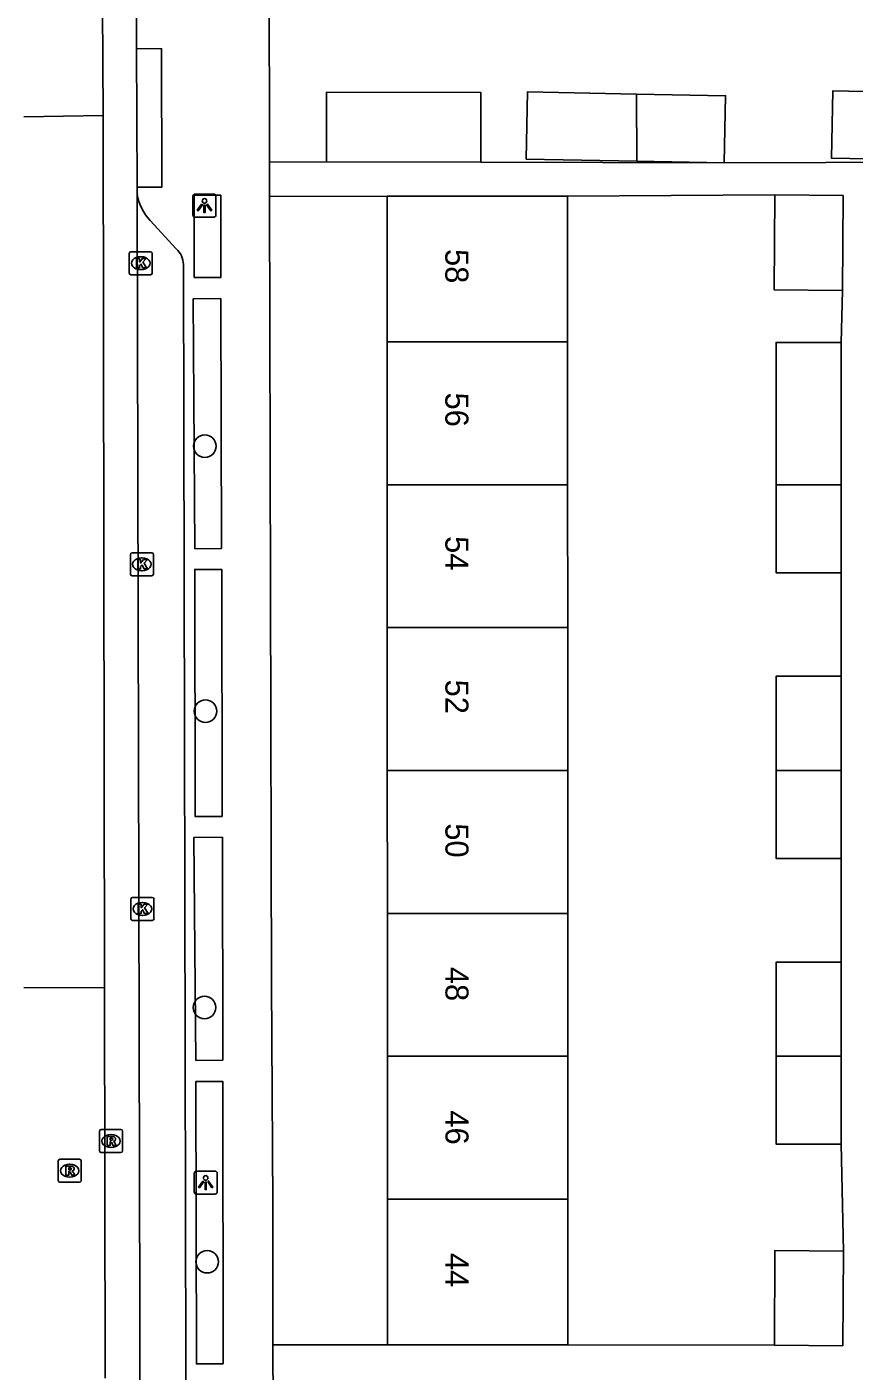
# Model space of a CAD drawing. Extents: x 160732 to 162105, y 387428 to 388479.
# Drawn here: x 161302.4 to 161338.3, y 387992.7 to 388051.1 of the extents above; entities that cross this region are included whole.
import ezdxf

# ---------------------------------------------------------------- set-up
doc = ezdxf.new("R2010")
doc.units = 0
for name, color, linetype in [('IMGEO_Boom', 7, 'Continuous'), ('IMGEO_Kolk', 7, 'Continuous'), ('IMGEO_Lichtpunt', 7, 'Continuous'), ('IMGEO_Pand', 7, 'Continuous'), ('IMGEO_Pand_nummerreeks', 7, 'Continuous'), ('IMGEO_Rijbaan_lokaal_gesloten', 7, 'Continuous'), ('IMGEO_Rioolput', 7, 'Continuous'), ('IMGEO_Voetpad_open', 7, 'Continuous')]:
    doc.layers.add(name, color=color, linetype=linetype)

msp = doc.modelspace()

# ---------------------------------------------------------------- linework, layer by layer
at = {"layer": 'IMGEO_Boom'}
for centre in [(161310.132, 388032.865), (161310.155, 388021.378), (161310.116, 388008.522), (161310.23, 387997.494)]:
    msp.add_circle(centre, 0.489, dxfattribs=at)
at = {"layer": 'IMGEO_Kolk'}
for p, q in [((161306.925, 388041.305), (161307.777, 388041.305)), ((161306.85, 388040.379), (161306.85, 388041.231)), ((161307.338, 388041.085), (161307.363, 388041.085)), ((161307.851, 388041.231), (161307.851, 388040.379)), ((161307.777, 388040.305), (161306.925, 388040.305)), ((161307.361, 388040.525), (161307.336, 388040.525)), ((161306.9, 388027.32), (161306.9, 388028.172)), ((161306.975, 388028.246), (161307.827, 388028.246)), ((161307.388, 388028.026), (161307.413, 388028.026)), ((161307.901, 388028.172), (161307.901, 388027.32)), ((161307.411, 388027.466), (161307.386, 388027.466)), ((161307.827, 388027.246), (161306.975, 388027.246)), ((161306.924, 388012.371), (161306.924, 388013.223)), ((161306.999, 388013.297), (161307.851, 388013.297)), ((161307.412, 388013.077), (161307.437, 388013.077)), ((161307.925, 388013.223), (161307.925, 388012.371)), ((161307.851, 388012.297), (161306.999, 388012.297)), ((161307.435, 388012.517), (161307.41, 388012.517))]:
    msp.add_line(p, q, dxfattribs=at)
for points in [[(161306.925, 388041.305), (161307.777, 388041.305)], [(161306.85, 388040.379), (161306.85, 388041.231)], [(161307.171, 388041.005), (161307.294, 388041.005), (161307.294, 388040.854), (161307.424, 388041.005), (161307.588, 388041.005), (161307.442, 388040.854), (161307.595, 388040.605), (161307.443, 388040.605), (161307.358, 388040.769), (161307.294, 388040.702), (161307.294, 388040.605), (161307.171, 388040.605), (161307.171, 388041.005)], [(161307.851, 388041.231), (161307.851, 388040.379)], [(161307.777, 388040.305), (161306.925, 388040.305)], [(161306.9, 388027.32), (161306.9, 388028.172)], [(161306.975, 388028.246), (161307.827, 388028.246)], [(161307.221, 388027.946), (161307.344, 388027.946), (161307.344, 388027.795), (161307.474, 388027.946), (161307.638, 388027.946), (161307.492, 388027.795), (161307.645, 388027.546), (161307.493, 388027.546), (161307.408, 388027.71), (161307.344, 388027.643), (161307.344, 388027.546), (161307.221, 388027.546), (161307.221, 388027.946)], [(161307.901, 388028.172), (161307.901, 388027.32)], [(161307.827, 388027.246), (161306.975, 388027.246)], [(161306.924, 388012.371), (161306.924, 388013.223)], [(161306.999, 388013.297), (161307.851, 388013.297)], [(161307.245, 388012.997), (161307.368, 388012.997), (161307.368, 388012.846), (161307.498, 388012.997), (161307.662, 388012.997), (161307.516, 388012.846), (161307.669, 388012.597), (161307.517, 388012.597), (161307.432, 388012.761), (161307.368, 388012.694), (161307.368, 388012.597), (161307.245, 388012.597), (161307.245, 388012.997)], [(161307.925, 388013.223), (161307.925, 388012.371)], [(161307.851, 388012.297), (161306.999, 388012.297)]]:
    msp.add_lwpolyline(points, dxfattribs=at)
for centre, start, end in [((161306.927, 388041.229), 91.55205, 178.44795), ((161306.927, 388041.229), 91.55205, 178.44795), ((161307.775, 388041.229), 1.55205, 88.44795), ((161307.775, 388041.229), 1.55205, 88.44795), ((161306.927, 388040.381), 181.55205, 268.44795), ((161306.927, 388040.381), 181.55205, 268.44795), ((161307.775, 388040.381), 271.55205, 358.44795), ((161307.775, 388040.381), 271.55205, 358.44795), ((161306.977, 388028.17), 91.55205, 178.44795), ((161306.977, 388028.17), 91.55205, 178.44795), ((161307.825, 388028.17), 1.55205, 88.44795), ((161307.825, 388028.17), 1.55205, 88.44795), ((161306.977, 388027.322), 181.55205, 268.44795), ((161306.977, 388027.322), 181.55205, 268.44795), ((161307.825, 388027.322), 271.55205, 358.44795), ((161307.825, 388027.322), 271.55205, 358.44795), ((161307.001, 388013.221), 91.55205, 178.44795), ((161307.001, 388013.221), 91.55205, 178.44795), ((161307.849, 388013.221), 1.55205, 88.44795), ((161307.849, 388013.221), 1.55205, 88.44795), ((161307.001, 388012.373), 181.55205, 268.44795), ((161307.001, 388012.373), 181.55205, 268.44795), ((161307.849, 388012.373), 271.55205, 358.44795), ((161307.849, 388012.373), 271.55205, 358.44795)]:
    msp.add_arc(centre, 0.0765, start, end, dxfattribs=at)
for centre, major_axis, ratio, start_param, end_param in [((161307.337, 388040.805), (-0.387, 0.002), 0.722429, 4.712389, 7.853982), ((161307.362, 388040.805), (-0.39, 0.002), 0.717154, 1.570796, 4.712389), ((161307.387, 388027.746), (-0.387, 0.002), 0.722429, 4.712389, 7.853982), ((161307.412, 388027.746), (-0.39, 0.002), 0.717154, 1.570796, 4.712389), ((161307.411, 388012.797), (-0.387, 0.002), 0.722429, 4.712389, 7.853982), ((161307.436, 388012.797), (-0.39, 0.002), 0.717154, 1.570796, 4.712389)]:
    msp.add_ellipse(centre, major_axis=major_axis, ratio=ratio, start_param=start_param, end_param=end_param, dxfattribs=at)
at = {"layer": 'IMGEO_Lichtpunt'}
for p, q in [((161309.617, 388043.708), (161309.617, 388042.901)), ((161309.617, 388043.708), (161309.617, 388042.901)), ((161310.519, 388043.803), (161309.711, 388043.803)), ((161310.519, 388043.803), (161309.711, 388043.803)), ((161310.613, 388042.901), (161310.613, 388043.708)), ((161310.613, 388042.901), (161310.613, 388043.708)), ((161309.711, 388042.807), (161310.519, 388042.807)), ((161309.711, 388042.807), (161310.519, 388042.807)), ((161309.669, 388001.331), (161309.669, 388000.524)), ((161309.669, 388001.331), (161309.669, 388000.524)), ((161310.571, 388001.426), (161309.763, 388001.426)), ((161310.571, 388001.426), (161309.763, 388001.426)), ((161310.665, 388000.524), (161310.665, 388001.331)), ((161310.665, 388000.524), (161310.665, 388001.331)), ((161309.763, 388000.43), (161310.571, 388000.43)), ((161309.763, 388000.43), (161310.571, 388000.43))]:
    msp.add_line(p, q, dxfattribs=at)
for points in [[(161309.991, 388043.372), (161310.03, 388043.344), (161309.842, 388043.082), (161309.804, 388043.109), (161309.991, 388043.372)], [(161310.093, 388043.324), (161310.14, 388043.324), (161310.14, 388043.002), (161310.093, 388043.002), (161310.093, 388043.324)], [(161310.203, 388043.344), (161310.241, 388043.371), (161310.428, 388043.109), (161310.389, 388043.081), (161310.203, 388043.344)], [(161310.043, 388000.995), (161310.082, 388000.967), (161309.894, 388000.705), (161309.856, 388000.732), (161310.043, 388000.995)], [(161310.145, 388000.947), (161310.192, 388000.947), (161310.192, 388000.625), (161310.145, 388000.625), (161310.145, 388000.947)], [(161310.255, 388000.967), (161310.293, 388000.994), (161310.48, 388000.732), (161310.441, 388000.704), (161310.255, 388000.967)]]:
    msp.add_lwpolyline(points, dxfattribs=at)
for centre in [(161310.116, 388043.506), (161310.168, 388001.129)]:
    msp.add_circle(centre, 0.0994, dxfattribs=at)
for centre, start, end in [((161309.711, 388043.708), 90, 180), ((161309.711, 388043.708), 90, 180), ((161310.519, 388043.708), 0, 90), ((161310.519, 388043.708), 0, 90), ((161309.711, 388042.901), 180, 270), ((161309.711, 388042.901), 180, 270), ((161310.519, 388042.901), 270, 0), ((161310.519, 388042.901), 270, 360), ((161309.763, 388001.331), 90, 180), ((161309.763, 388001.331), 90, 180), ((161310.571, 388001.331), 0, 90), ((161310.571, 388001.331), 0, 90), ((161309.763, 388000.524), 180, 270), ((161309.763, 388000.524), 180, 270), ((161310.571, 388000.524), 270, 0), ((161310.571, 388000.524), 270, 360)]:
    msp.add_arc(centre, 0.0946, start, end, dxfattribs=at)
at = {"layer": 'IMGEO_Pand'}
for points in [[(161322.097, 388045.186), (161322.102, 388048.215), (161315.408, 388048.224), (161315.403, 388045.195)], [(161328.855, 388048.141), (161324.126, 388048.235), (161324.069, 388045.323), (161328.865, 388045.228)], [(161332.658, 388045.153), (161332.715, 388048.065), (161328.855, 388048.141)], [(161328.865, 388045.228), (161328.855, 388048.141)], [(161342.093, 388048.184), (161337.364, 388048.278), (161337.307, 388045.366), (161342.103, 388045.271)], [(161322.097, 388045.186), (161315.403, 388045.195)], [(161328.865, 388045.228), (161332.658, 388045.153)], [(161325.865, 388043.711), (161323.04, 388043.71), (161318.04, 388043.709)], [(161318.041, 388037.392), (161318.04, 388043.709)], [(161325.865, 388043.711), (161325.866, 388037.393)], [(161337.793, 388039.628), (161334.824, 388039.657), (161334.848, 388043.766)], [(161334.848, 388043.766), (161337.818, 388043.737), (161337.793, 388039.628)], [(161318.041, 388037.392), (161325.866, 388037.393)], [(161318.043, 388031.194), (161318.041, 388037.392)], [(161325.866, 388037.393), (161325.868, 388031.196)], [(161334.908, 388031.198), (161334.908, 388035.282), (161334.908, 388037.369), (161337.734, 388037.37)], [(161337.734, 388031.199), (161337.734, 388035.282), (161337.734, 388037.37)], [(161325.868, 388031.196), (161318.043, 388031.194)], [(161318.044, 388024.997), (161318.043, 388031.194)], [(161325.868, 388031.196), (161325.869, 388024.998)], [(161334.908, 388031.198), (161337.734, 388031.199)], [(161337.734, 388027.381), (161334.908, 388027.381), (161334.908, 388031.198)], [(161337.734, 388031.199), (161337.734, 388027.381)], [(161318.044, 388024.997), (161325.869, 388024.998)], [(161318.045, 388018.799), (161318.044, 388024.997)], [(161325.869, 388024.998), (161325.87, 388018.801)], [(161334.91, 388018.803), (161334.91, 388022.887), (161337.736, 388022.887)], [(161337.736, 388022.887), (161337.736, 388018.804)], [(161325.87, 388018.801), (161318.045, 388018.799)], [(161318.047, 388012.602), (161318.045, 388018.799)], [(161325.87, 388018.801), (161325.871, 388012.603)], [(161337.736, 388018.804), (161334.91, 388018.803)], [(161337.736, 388014.986), (161334.91, 388014.986), (161334.91, 388018.803)], [(161337.736, 388018.804), (161337.736, 388014.986)], [(161325.871, 388012.603), (161318.047, 388012.602)], [(161318.048, 388006.404), (161318.047, 388012.602)], [(161325.871, 388012.603), (161325.873, 388006.406)], [(161334.913, 388006.408), (161334.913, 388010.492), (161337.739, 388010.492)], [(161337.739, 388010.492), (161337.739, 388006.409)], [(161318.048, 388006.404), (161325.873, 388006.406)], [(161318.049, 388000.207), (161318.048, 388006.404)], [(161325.873, 388006.406), (161325.874, 388000.208)], [(161337.739, 388006.409), (161334.913, 388006.408)], [(161337.739, 388002.591), (161334.913, 388002.591), (161334.913, 388006.408)], [(161337.739, 388006.409), (161337.739, 388002.591)], [(161325.874, 388000.208), (161318.049, 388000.207)], [(161318.05, 387993.891), (161318.049, 388000), (161318.049, 388000.207)], [(161325.874, 388000.208), (161325.874, 388000), (161325.875, 387993.893)], [(161334.834, 387993.875), (161334.858, 387997.985), (161337.828, 387997.956)], [(161337.828, 387997.956), (161337.803, 387993.846), (161334.834, 387993.875)], [(161318.05, 387993.891), (161323.05, 387993.892), (161325.875, 387993.893)]]:
    msp.add_lwpolyline(points, dxfattribs=at)
at = {"layer": 'IMGEO_Rijbaan_lokaal_gesloten'}
for points in [[(161305.715, 388047.213), (161305.575, 388070.665), (161307.113, 388070.665)], [(161307.113, 388070.665), (161307.135, 388060.363), (161307.164, 388050.114)], [(161307.194, 388044.097), (161307.164, 388050.114)], [(161302.28, 388047.16), (161305.715, 388047.213)], [(161305.715, 388047.213), (161305.785, 388009.375)], [(161307.194, 388044.097), (161307.202, 388043.801)], [(161307.202, 388043.801), (161307.5, 387916.435)], [(161305.785, 388009.375), (161302.28, 388009.387)], [(161305.805, 387992.439), (161305.785, 388009.375)]]:
    msp.add_lwpolyline(points, dxfattribs=at)
at = {"layer": 'IMGEO_Rioolput'}
for p, q in [((161305.561, 388002.304), (161305.561, 388003.156)), ((161305.636, 388003.23), (161306.488, 388003.23)), ((161306.049, 388003.01), (161306.074, 388003.01)), ((161306.562, 388003.156), (161306.562, 388002.304)), ((161306.072, 388002.45), (161306.047, 388002.45)), ((161303.768, 388001.016), (161303.768, 388001.868)), ((161303.843, 388001.942), (161304.695, 388001.942)), ((161304.256, 388001.722), (161304.281, 388001.722)), ((161304.769, 388001.868), (161304.769, 388001.016)), ((161306.488, 388002.23), (161305.636, 388002.23)), ((161304.279, 388001.162), (161304.254, 388001.162)), ((161304.695, 388000.942), (161303.843, 388000.942))]:
    msp.add_line(p, q, dxfattribs=at)
for points in [[(161305.561, 388002.304), (161305.561, 388003.156)], [(161305.636, 388003.23), (161306.488, 388003.23)], [(161306.15, 388002.928), (161305.898, 388002.93), (161305.898, 388002.53)], [(161306.076, 388002.849), (161306.022, 388002.849), (161306.022, 388002.768)], [(161306.562, 388003.156), (161306.562, 388002.304)], [(161305.898, 388002.53), (161306.022, 388002.53), (161306.022, 388002.692), (161306.033, 388002.692)], [(161306.022, 388002.768), (161306.074, 388002.768)], [(161306.08, 388002.663), (161306.151, 388002.53), (161306.291, 388002.53), (161306.226, 388002.656)], [(161303.768, 388001.016), (161303.768, 388001.868)], [(161303.843, 388001.942), (161304.695, 388001.942)], [(161304.769, 388001.868), (161304.769, 388001.016)], [(161306.488, 388002.23), (161305.636, 388002.23)], [(161304.357, 388001.64), (161304.105, 388001.642), (161304.105, 388001.242)], [(161304.105, 388001.242), (161304.229, 388001.242), (161304.229, 388001.404), (161304.24, 388001.404)], [(161304.283, 388001.561), (161304.229, 388001.561), (161304.229, 388001.48)], [(161304.229, 388001.48), (161304.281, 388001.48)], [(161304.287, 388001.375), (161304.358, 388001.242), (161304.498, 388001.242), (161304.433, 388001.368)], [(161304.695, 388000.942), (161303.843, 388000.942)]]:
    msp.add_lwpolyline(points, dxfattribs=at)
for centre, radius, start, end in [((161305.638, 388003.154), 0.0765, 91.55205, 178.44795), ((161305.638, 388003.154), 0.0765, 91.55205, 178.44795), ((161306.082, 388002.753), 0.0964, 77.00612, 93.18647), ((161306.096, 388002.81), 0.0378, 276.66336, 79.67722), ((161306.149, 388002.818), 0.109, 350.36119, 89.41601), ((161306.486, 388003.154), 0.0765, 1.55205, 88.44795), ((161306.486, 388003.154), 0.0765, 1.55205, 88.44795), ((161305.638, 388002.306), 0.0765, 181.55205, 268.44795), ((161305.638, 388002.306), 0.0765, 181.55205, 268.44795), ((161306.032, 388002.639), 0.0533, 26.02933, 88.69889), ((161306.058, 388002.957), 0.19, 274.7715, 282.96867), ((161306.147, 388002.818), 0.112, 277.58423, 350.98172), ((161306.131, 388002.603), 0.108, 29.51342, 73.79051), ((161306.486, 388002.306), 0.0765, 271.55205, 358.44795), ((161306.486, 388002.306), 0.0765, 271.55205, 358.44795), ((161303.845, 388001.866), 0.0765, 91.55205, 178.44795), ((161303.845, 388001.866), 0.0765, 91.55205, 178.44795), ((161304.693, 388001.866), 0.0765, 1.55205, 88.44795), ((161304.693, 388001.866), 0.0765, 1.55205, 88.44795), ((161304.239, 388001.351), 0.0533, 26.02933, 88.69889), ((161304.265, 388001.669), 0.19, 274.7715, 282.96867), ((161304.289, 388001.465), 0.0964, 77.00612, 93.18647), ((161304.303, 388001.522), 0.0378, 276.66336, 79.67722), ((161304.356, 388001.53), 0.109, 350.36119, 89.41601), ((161304.354, 388001.53), 0.112, 277.58423, 350.98172), ((161304.338, 388001.315), 0.108, 29.51342, 73.79051), ((161303.845, 388001.018), 0.0765, 181.55205, 268.44795), ((161303.845, 388001.018), 0.0765, 181.55205, 268.44795), ((161304.693, 388001.018), 0.0765, 271.55205, 358.44795), ((161304.693, 388001.018), 0.0765, 271.55205, 358.44795)]:
    msp.add_arc(centre, radius, start, end, dxfattribs=at)
for centre, major_axis, ratio, start_param, end_param in [((161306.048, 388002.73), (-0.387, 0.002), 0.722429, 4.712389, 7.853982), ((161306.073, 388002.73), (-0.39, 0.002), 0.717154, 1.570796, 4.712389), ((161304.255, 388001.442), (-0.387, 0.002), 0.722429, 4.712389, 7.853982), ((161304.28, 388001.442), (-0.39, 0.002), 0.717154, 1.570796, 4.712389)]:
    msp.add_ellipse(centre, major_axis=major_axis, ratio=ratio, start_param=start_param, end_param=end_param, dxfattribs=at)
at = {"layer": 'IMGEO_Voetpad_open'}
for points in [[(161312.935, 388045.189), (161312.915, 388053.513), (161312.98, 388061.793), (161312.979, 388065.43), (161312.979, 388066.148)], [(161307.164, 388050.114), (161308.252, 388050.107), (161308.262, 388044.1), (161307.194, 388044.097)], [(161315.403, 388045.195), (161312.935, 388045.189)], [(161312.939, 388043.697), (161312.935, 388045.189)], [(161332.658, 388045.153), (161322.097, 388045.186)], [(161345.896, 388045.196), (161332.658, 388045.153)], [(161309.664, 388040.182), (161309.668, 388043.751), (161310.822, 388043.75), (161310.818, 388040.181), (161309.664, 388040.182)], [(161318.04, 388043.709), (161312.939, 388043.697)], [(161313.086, 387993.883), (161313.077, 388000), (161313.019, 388009.573), (161312.939, 388043.697)], [(161334.848, 388043.766), (161325.865, 388043.711)], [(161308.887, 388041.433), (161307.763, 388042.656)], [(161309.413, 387945.131), (161309.207, 388040.752)], [(161337.734, 388037.37), (161337.793, 388039.628)], [(161310.852, 388028.427), (161309.701, 388028.419), (161309.625, 388039.26), (161310.822, 388039.268), (161310.852, 388028.427)], [(161310.88, 388016.809), (161309.711, 388016.807), (161309.693, 388027.52), (161310.862, 388027.522), (161310.88, 388016.809)], [(161337.736, 388022.887), (161337.734, 388027.381)], [(161310.908, 388006.237), (161309.746, 388006.225), (161309.646, 388015.89), (161310.894, 388015.903), (161310.908, 388006.237)], [(161337.739, 388010.492), (161337.736, 388014.986)], [(161310.922, 387993.068), (161309.765, 387993.059), (161309.738, 388005.309), (161310.906, 388005.318), (161310.922, 387993.068)], [(161337.828, 387997.956), (161337.739, 388002.591)], [(161313.086, 387993.883), (161318.05, 387993.891)], [(161313.09, 387991.237), (161313.086, 387993.883)], [(161325.875, 387993.893), (161334.834, 387993.875)]]:
    msp.add_lwpolyline(points, dxfattribs=at)
for centre, radius, start, end in [((161309.23, 388044.085), 2.048, 187.96732, 224.23835), ((161308.204, 388040.696), 1.004, 3.16839, 47.16901)]:
    msp.add_arc(centre, radius, start, end, dxfattribs=at)

# ---------------------------------------------------------------- texts
at = {"layer": 'IMGEO_Pand_nummerreeks'}
for s, rotation, p in [('58', 270.0115, (161320.561, 388041.419)), ('56', 270.0115, (161320.562, 388035.195)), ('54', 270.0115, (161320.563, 388028.967)), ('52', 270.0115, (161320.564, 388022.743)), ('50', 270.0115, (161320.566, 388016.51)), ('48', 270.0115, (161320.567, 388010.283)), ('46', 270.0115, (161320.568, 388004.058)), ('44', 270.00907, (161320.569, 387997.875))]:
    msp.add_text(s, height=1, rotation=rotation, dxfattribs=at).set_placement(p)

doc.saveas('drawing.dxf')
